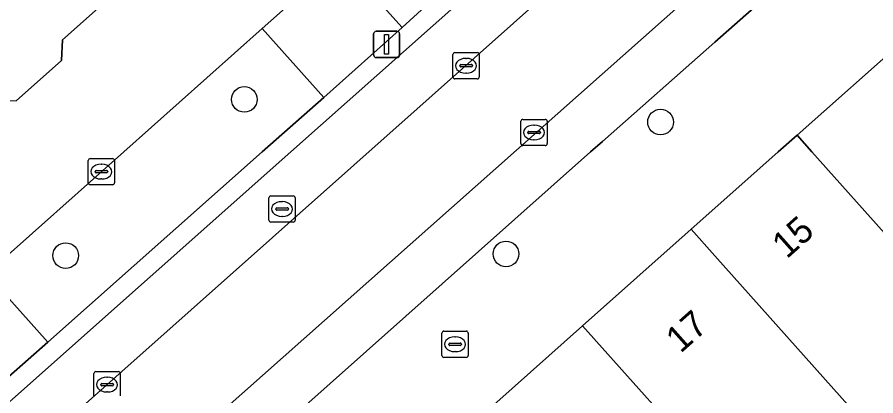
# Model space of a CAD drawing. Extents: x 159960 to 160866, y 382700 to 383354.
# Drawn here: x 160473.42 to 160506.14, y 382990.7 to 383005.13 of the extents above; entities that cross this region are included whole.
import ezdxf

# ---------------------------------------------------------------- set-up
doc = ezdxf.new("R2010")
doc.units = 0
for name, color, linetype in [('IMGEO_Boom', 7, 'Continuous'), ('IMGEO_Brandkraan', 7, 'Continuous'), ('IMGEO_Groenvoorziening', 7, 'Continuous'), ('IMGEO_Kolk', 7, 'Continuous'), ('IMGEO_Lichtmast', 7, 'Continuous'), ('IMGEO_Pand', 7, 'Continuous'), ('IMGEO_Pand_nummerreeks', 7, 'Continuous'), ('IMGEO_Parkeervlak_open', 7, 'Continuous'), ('IMGEO_Rijbaan_lokaal_open', 7, 'Continuous'), ('IMGEO_Rioolput', 7, 'Continuous'), ('IMGEO_Voetpad_open', 7, 'Continuous')]:
    doc.layers.add(name, color=color, linetype=linetype)

msp = doc.modelspace()

# ---------------------------------------------------------------- linework, layer by layer
at = {"layer": 'IMGEO_Boom'}
for centre in [(160482.078, 383001.997), (160497.934, 383001.134), (160492.047, 382996.109), (160475.274, 382996.044)]:
    msp.add_circle(centre, 0.489, dxfattribs=at)
at = {"layer": 'IMGEO_Brandkraan'}
for p, q in [((160489.606, 382992.24), (160489.606, 382993.092)), ((160489.681, 382993.166), (160490.533, 382993.166)), ((160490.607, 382993.092), (160490.607, 382992.24)), ((160489.865, 382992.66), (160489.865, 382992.672)), ((160489.908, 382992.709), (160490.306, 382992.709)), ((160490.094, 382992.946), (160490.119, 382992.946)), ((160490.349, 382992.672), (160490.349, 382992.66)), ((160490.303, 382992.623), (160489.905, 382992.623)), ((160490.117, 382992.386), (160490.092, 382992.386)), ((160490.533, 382992.166), (160489.681, 382992.166))]:
    msp.add_line(p, q, dxfattribs=at)
for points in [[(160489.606, 382992.24), (160489.606, 382993.092)], [(160489.681, 382993.166), (160490.533, 382993.166)], [(160490.607, 382993.092), (160490.607, 382992.24)], [(160490.533, 382992.166), (160489.681, 382992.166)]]:
    msp.add_lwpolyline(points, dxfattribs=at)
for centre, radius, start, end in [((160489.683, 382993.09), 0.0765, 91.552, 178.448), ((160489.683, 382993.09), 0.0765, 91.552, 178.448), ((160490.531, 382993.09), 0.0765, 1.552, 88.448), ((160490.531, 382993.09), 0.0765, 1.552, 88.448), ((160489.905, 382992.669), 0.0403, 85.8775, 175.7526), ((160489.902, 382992.659), 0.0366, 178.938, 274.7102), ((160490.306, 382992.666), 0.043, 264.8664, 352.4533), ((160490.31, 382992.671), 0.0386, 1.7309, 96.639), ((160489.683, 382992.242), 0.0765, 181.552, 268.448), ((160489.683, 382992.242), 0.0765, 181.552, 268.448), ((160490.531, 382992.242), 0.0765, 271.552, 358.448), ((160490.531, 382992.242), 0.0765, 271.552, 358.448)]:
    msp.add_arc(centre, radius, start, end, dxfattribs=at)
for centre, major_axis, ratio, start_param, end_param in [((160490.093, 382992.666), (-0.387, 0.002), 0.722429, 4.712389, 7.853982), ((160490.118, 382992.666), (-0.39, 0.002), 0.717154, 1.570796, 4.712389)]:
    msp.add_ellipse(centre, major_axis=major_axis, ratio=ratio, start_param=start_param, end_param=end_param, dxfattribs=at)
at = {"layer": 'IMGEO_Groenvoorziening'}
for points in [[(160485.102, 383002.076), (160488.094, 383004.731), (160485.746, 383007.354), (160482.758, 383004.695)], [(160474.59, 382992.75), (160482.761, 383000), (160485.102, 383002.076), (160482.758, 383004.695), (160477.483, 383000), (160472.257, 382995.35)], [(160474.59, 382992.75), (160472.257, 382995.35), (160470.763, 382994.02), (160473.094, 382991.423)]]:
    msp.add_lwpolyline(points, close=True, dxfattribs=at)
at = {"layer": 'IMGEO_Kolk'}
for p, q in [((160490.102, 383003.781), (160490.954, 383003.781)), ((160490.027, 383002.855), (160490.027, 383003.707)), ((160490.515, 383003.561), (160490.54, 383003.561)), ((160491.028, 383003.707), (160491.028, 383002.855)), ((160490.286, 383003.275), (160490.286, 383003.287)), ((160490.724, 383003.238), (160490.326, 383003.238)), ((160490.329, 383003.324), (160490.727, 383003.324)), ((160490.77, 383003.287), (160490.77, 383003.275)), ((160490.538, 383003.001), (160490.513, 383003.001)), ((160490.954, 383002.781), (160490.102, 383002.781)), ((160492.615, 383000.311), (160492.615, 383001.163)), ((160492.69, 383001.237), (160493.542, 383001.237)), ((160493.616, 383001.163), (160493.616, 383000.311)), ((160493.103, 383001.017), (160493.128, 383001.017)), ((160492.874, 383000.731), (160492.874, 383000.743)), ((160493.312, 383000.694), (160492.914, 383000.694)), ((160492.917, 383000.78), (160493.315, 383000.78)), ((160493.358, 383000.743), (160493.358, 383000.731)), ((160493.542, 383000.237), (160492.69, 383000.237)), ((160493.126, 383000.457), (160493.101, 383000.457)), ((160476.131, 382998.819), (160476.131, 382999.671)), ((160476.206, 382999.745), (160477.058, 382999.745)), ((160476.619, 382999.525), (160476.644, 382999.525)), ((160477.132, 382999.671), (160477.132, 382998.819)), ((160476.39, 382999.239), (160476.39, 382999.251)), ((160476.828, 382999.202), (160476.43, 382999.202)), ((160476.433, 382999.288), (160476.831, 382999.288)), ((160476.874, 382999.251), (160476.874, 382999.239)), ((160476.642, 382998.965), (160476.617, 382998.965)), ((160477.058, 382998.745), (160476.206, 382998.745)), ((160476.35, 382990.702), (160476.35, 382991.554)), ((160476.425, 382991.628), (160477.277, 382991.628)), ((160476.838, 382991.408), (160476.863, 382991.408)), ((160477.351, 382991.554), (160477.351, 382990.702)), ((160476.609, 382991.122), (160476.609, 382991.134)), ((160477.047, 382991.085), (160476.649, 382991.085)), ((160476.652, 382991.171), (160477.05, 382991.171)), ((160477.093, 382991.134), (160477.093, 382991.122)), ((160476.861, 382990.848), (160476.836, 382990.848))]:
    msp.add_line(p, q, dxfattribs=at)
for points in [[(160490.102, 383003.781), (160490.954, 383003.781)], [(160490.027, 383002.855), (160490.027, 383003.707)], [(160491.028, 383003.707), (160491.028, 383002.855)], [(160490.954, 383002.781), (160490.102, 383002.781)], [(160492.615, 383000.311), (160492.615, 383001.163)], [(160492.69, 383001.237), (160493.542, 383001.237)], [(160493.616, 383001.163), (160493.616, 383000.311)], [(160493.542, 383000.237), (160492.69, 383000.237)], [(160476.131, 382998.819), (160476.131, 382999.671)], [(160476.206, 382999.745), (160477.058, 382999.745)], [(160477.132, 382999.671), (160477.132, 382998.819)], [(160477.058, 382998.745), (160476.206, 382998.745)], [(160476.35, 382990.702), (160476.35, 382991.554)], [(160476.425, 382991.628), (160477.277, 382991.628)], [(160477.351, 382991.554), (160477.351, 382990.702)]]:
    msp.add_lwpolyline(points, dxfattribs=at)
for centre, radius, start, end in [((160490.104, 383003.705), 0.0765, 91.552, 178.448), ((160490.104, 383003.705), 0.0765, 91.552, 178.448), ((160490.952, 383003.705), 0.0765, 1.552, 88.448), ((160490.952, 383003.705), 0.0765, 1.552, 88.448), ((160490.326, 383003.284), 0.0403, 85.8775, 175.7526), ((160490.323, 383003.274), 0.0366, 178.938, 274.7102), ((160490.727, 383003.281), 0.043, 264.8664, 352.4533), ((160490.731, 383003.286), 0.0386, 1.7309, 96.639), ((160490.104, 383002.857), 0.0765, 181.552, 268.448), ((160490.104, 383002.857), 0.0765, 181.552, 268.448), ((160490.952, 383002.857), 0.0765, 271.552, 358.448), ((160490.952, 383002.857), 0.0765, 271.552, 358.448), ((160492.692, 383001.161), 0.0765, 91.552, 178.448), ((160492.692, 383001.161), 0.0765, 91.552, 178.448), ((160493.54, 383001.161), 0.0765, 1.552, 88.448), ((160493.54, 383001.161), 0.0765, 1.552, 88.448), ((160492.914, 383000.74), 0.0403, 85.8775, 175.7526), ((160492.911, 383000.73), 0.0366, 178.938, 274.7102), ((160493.315, 383000.737), 0.043, 264.8664, 352.4533), ((160493.319, 383000.742), 0.0386, 1.7309, 96.639), ((160492.692, 383000.313), 0.0765, 181.552, 268.448), ((160492.692, 383000.313), 0.0765, 181.552, 268.448), ((160493.54, 383000.313), 0.0765, 271.552, 358.448), ((160493.54, 383000.313), 0.0765, 271.552, 358.448), ((160476.208, 382999.669), 0.0765, 91.552, 178.448), ((160476.208, 382999.669), 0.0765, 91.552, 178.448), ((160477.056, 382999.669), 0.0765, 1.552, 88.448), ((160477.056, 382999.669), 0.0765, 1.552, 88.448), ((160476.43, 382999.248), 0.0403, 85.8775, 175.7526), ((160476.427, 382999.238), 0.0366, 178.938, 274.7102), ((160476.831, 382999.245), 0.043, 264.8664, 352.4533), ((160476.835, 382999.25), 0.0386, 1.7309, 96.639), ((160476.208, 382998.821), 0.0765, 181.552, 268.448), ((160476.208, 382998.821), 0.0765, 181.552, 268.448), ((160477.056, 382998.821), 0.0765, 271.552, 358.448), ((160477.056, 382998.821), 0.0765, 271.552, 358.448), ((160476.427, 382991.552), 0.0765, 91.552, 178.448), ((160476.427, 382991.552), 0.0765, 91.552, 178.448), ((160477.275, 382991.552), 0.0765, 1.552, 88.448), ((160477.275, 382991.552), 0.0765, 1.552, 88.448), ((160476.649, 382991.131), 0.0403, 85.8775, 175.7526), ((160476.646, 382991.121), 0.0366, 178.938, 274.7102), ((160477.05, 382991.128), 0.043, 264.8664, 352.4533), ((160477.054, 382991.133), 0.0386, 1.7309, 96.639)]:
    msp.add_arc(centre, radius, start, end, dxfattribs=at)
for centre, major_axis, ratio, start_param, end_param in [((160490.514, 383003.281), (-0.387, 0.002), 0.722429, 4.712389, 7.853982), ((160490.539, 383003.281), (-0.39, 0.002), 0.717154, 1.570796, 4.712389), ((160493.102, 383000.737), (-0.387, 0.002), 0.722429, 4.712389, 7.853982), ((160493.127, 383000.737), (-0.39, 0.002), 0.717154, 1.570796, 4.712389), ((160476.618, 382999.245), (-0.387, 0.002), 0.722429, 4.712389, 7.853982), ((160476.643, 382999.245), (-0.39, 0.002), 0.717154, 1.570796, 4.712389), ((160476.837, 382991.128), (-0.387, 0.002), 0.722429, 4.712389, 7.853982), ((160476.862, 382991.128), (-0.39, 0.002), 0.717154, 1.570796, 4.712389)]:
    msp.add_ellipse(centre, major_axis=major_axis, ratio=ratio, start_param=start_param, end_param=end_param, dxfattribs=at)
at = {"layer": 'IMGEO_Lichtmast'}
for p, q in [((160487.003, 383003.692), (160487.003, 383004.492)), ((160487.003, 383004.492), (160487.003, 383003.692)), ((160487.103, 383004.592), (160487.893, 383004.592)), ((160487.893, 383004.592), (160487.103, 383004.592)), ((160487.993, 383004.492), (160487.993, 383003.692)), ((160487.993, 383003.692), (160487.993, 383004.492)), ((160487.893, 383003.592), (160487.103, 383003.592)), ((160487.103, 383003.592), (160487.893, 383003.592))]:
    msp.add_line(p, q, dxfattribs=at)
msp.add_lwpolyline([(160487.423, 383004.467), (160487.573, 383004.467), (160487.573, 383003.717), (160487.423, 383003.717), (160487.423, 383004.467)], dxfattribs=at)
for centre, start, end in [((160487.103, 383004.492), 90, 180), ((160487.103, 383004.492), 90, 180), ((160487.893, 383004.492), 0, 90), ((160487.893, 383004.492), 360, 90), ((160487.103, 383003.692), 180, 270), ((160487.103, 383003.692), 180, 270), ((160487.893, 383003.692), 270, 0), ((160487.893, 383003.692), 270, 0)]:
    msp.add_arc(centre, 0.1, start, end, dxfattribs=at)
at = {"layer": 'IMGEO_Pand'}
for points in [[(160472.355, 383001.736), (160472.633, 383001.984), (160473.383, 383001.941), (160475.112, 383003.483), (160475.157, 383004.27), (160476.509, 383005.476), (160469.563, 383013.254), (160466.724, 383016.435), (160464.819, 383014.734), (160467.657, 383011.554), (160465.393, 383009.535)], [(160507.318, 383004.348), (160503.134, 383000.632), (160503.698, 383000), (160510.719, 382992.137), (160511.962, 382990.745), (160516.136, 382994.473), (160514.741, 382996.036), (160511.201, 383000)], [(160510.719, 382992.137), (160503.698, 383000), (160503.134, 383000.632), (160502.422, 383000), (160500, 382997.849), (160499.101, 382997.049), (160500, 382996.042), (160506.55, 382988.707), (160509.003, 382990.884), (160509.137, 382990.733)], [(160506.55, 382988.707), (160500, 382996.042), (160499.101, 382997.049), (160494.966, 382993.372), (160500, 382987.734), (160502.581, 382984.844), (160504.696, 382986.721), (160504.528, 382986.911)], [(160500, 382987.734), (160494.966, 382993.372), (160491, 382989.844), (160498.476, 382981.44), (160500, 382982.803), (160500.868, 382983.58), (160500.998, 382983.438), (160502.581, 382984.844)]]:
    msp.add_lwpolyline(points, close=True, dxfattribs=at)
at = {"layer": 'IMGEO_Parkeervlak_open'}
for points in [[(160533.374, 383036.497), (160515.772, 383020.855), (160507.385, 383013.336), (160506.959, 383012.954), (160464.19, 382975.008), (160465.501, 382973.516), (160495.273, 383000), (160495.719, 383000.397), (160500, 383004.175), (160506.219, 383009.663)], [(160461.33, 382977.338), (160461.786, 382977.743), (160504.502, 383015.732)], [(160501.182, 383015.397), (160500, 383014.347), (160483.85, 383000), (160462.514, 382981.045)]]:
    msp.add_lwpolyline(points, dxfattribs=at)
at = {"layer": 'IMGEO_Rijbaan_lokaal_open'}
msp.add_lwpolyline([(160506.959, 383012.954), (160507.385, 383013.336), (160507.155, 383013.599), (160504.957, 383016.054), (160504.889, 383015.993), (160504.652, 383015.828), (160504.502, 383015.732), (160461.786, 382977.743), (160464.19, 382975.008)], close=True, dxfattribs=at)
at = {"layer": 'IMGEO_Rioolput'}
for p, q in [((160483.016, 382997.395), (160483.016, 382998.247)), ((160483.091, 382998.321), (160483.943, 382998.321)), ((160484.017, 382998.247), (160484.017, 382997.395)), ((160483.504, 382998.101), (160483.529, 382998.101)), ((160483.275, 382997.815), (160483.275, 382997.827)), ((160483.713, 382997.778), (160483.315, 382997.778)), ((160483.318, 382997.864), (160483.716, 382997.864)), ((160483.759, 382997.827), (160483.759, 382997.815)), ((160483.943, 382997.321), (160483.091, 382997.321)), ((160483.527, 382997.541), (160483.502, 382997.541))]:
    msp.add_line(p, q, dxfattribs=at)
for points in [[(160483.016, 382997.395), (160483.016, 382998.247)], [(160483.091, 382998.321), (160483.943, 382998.321)], [(160484.017, 382998.247), (160484.017, 382997.395)], [(160483.943, 382997.321), (160483.091, 382997.321)]]:
    msp.add_lwpolyline(points, dxfattribs=at)
for centre, radius, start, end in [((160483.093, 382998.245), 0.0765, 91.552, 178.448), ((160483.093, 382998.245), 0.0765, 91.552, 178.448), ((160483.941, 382998.245), 0.0765, 1.552, 88.448), ((160483.941, 382998.245), 0.0765, 1.552, 88.448), ((160483.315, 382997.824), 0.0403, 85.8775, 175.7526), ((160483.312, 382997.814), 0.0366, 178.938, 274.7102), ((160483.716, 382997.821), 0.043, 264.8664, 352.4533), ((160483.72, 382997.826), 0.0386, 1.7309, 96.639), ((160483.093, 382997.397), 0.0765, 181.552, 268.448), ((160483.093, 382997.397), 0.0765, 181.552, 268.448), ((160483.941, 382997.397), 0.0765, 271.552, 358.448), ((160483.941, 382997.397), 0.0765, 271.552, 358.448)]:
    msp.add_arc(centre, radius, start, end, dxfattribs=at)
for centre, major_axis, ratio, start_param, end_param in [((160483.503, 382997.821), (-0.387, 0.002), 0.722429, 4.712389, 7.853982), ((160483.528, 382997.821), (-0.39, 0.002), 0.717154, 1.570796, 4.712389)]:
    msp.add_ellipse(centre, major_axis=major_axis, ratio=ratio, start_param=start_param, end_param=end_param, dxfattribs=at)
at = {"layer": 'IMGEO_Voetpad_open'}
for points in [[(160472.257, 382995.35), (160477.483, 383000), (160482.758, 383004.695), (160485.746, 383007.354), (160488.094, 383004.731), (160488.972, 383005.536), (160486.633, 383008.132), (160488.868, 383010.134), (160496.262, 383016.757), (160495.094, 383018.089), (160500, 383022.47), (160501.564, 383023.866), (160502.911, 383025.066), (160501.502, 383026.668)], [(160501.09, 383026.309), (160496.543, 383022.564), (160493.577, 383019.919), (160490.995, 383017.618), (160490.622, 383018.036), (160489.191, 383016.76), (160489.174, 383016.46), (160489.144, 383015.947), (160487.434, 383014.422), (160486.678, 383014.465), (160484.998, 383012.967), (160484.986, 383012.76), (160484.956, 383012.235), (160483.227, 383010.694), (160482.454, 383010.738), (160480.815, 383009.276), (160480.802, 383009.056), (160480.77, 383008.499), (160479.078, 383006.99), (160478.26, 383007.037), (160476.509, 383005.476), (160475.157, 383004.27), (160475.112, 383003.483), (160473.383, 383001.941)], [(160500.917, 383016.161), (160500, 383015.346), (160491.213, 383007.53), (160488.972, 383005.536), (160488.094, 383004.731), (160485.102, 383002.076), (160482.761, 383000), (160474.59, 382992.75), (160473.094, 382991.423), (160472.183, 382990.64), (160461.694, 382981.312)], [(160462.514, 382981.045), (160483.85, 383000), (160500, 383014.347), (160501.182, 383015.397)], [(160506.219, 383009.663), (160500, 383004.175), (160495.719, 383000.397), (160495.273, 383000), (160465.501, 382973.516), (160464.135, 382972.301)], [(160491, 382989.844), (160494.966, 382993.372), (160499.101, 382997.049), (160500, 382997.849), (160502.422, 383000), (160503.134, 383000.632), (160507.318, 383004.348)]]:
    msp.add_lwpolyline(points, dxfattribs=at)

# ---------------------------------------------------------------- texts
at = {"layer": 'IMGEO_Pand_nummerreeks'}
for s, p in [('15', (160502.742, 382995.895)), ('17', (160498.697, 382992.299))]:
    msp.add_text(s, height=1, rotation=41.6394, dxfattribs=at).set_placement(p)

doc.saveas('drawing.dxf')
